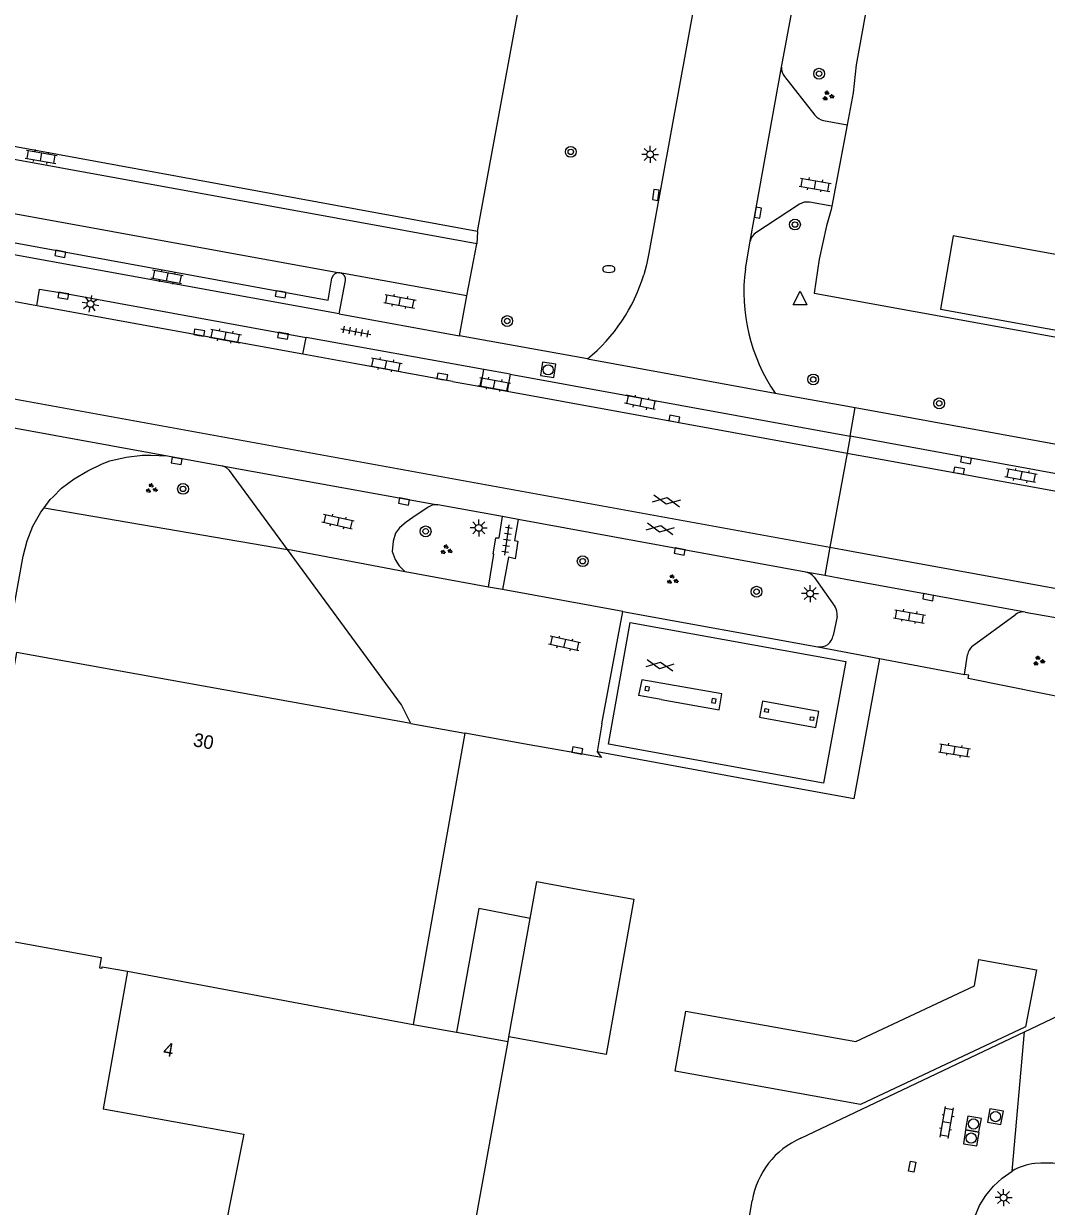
# Model space of a CAD drawing. Extents: x 130998 to 133001, y 398999 to 403002.
# Drawn here: x 132125.9 to 132201.3, y 399551.3 to 399638.5 of the extents above; entities that cross this region are included whole.
import ezdxf

# ---------------------------------------------------------------- set-up
doc = ezdxf.new("R2010")
doc.units = 0
for name, color, linetype in [('gg-afsc-hekwerk', 7, 'Continuous'), ('gg-anno-huisnummerreeks BGT', 7, 'Continuous'), ('gg-bbg-hoofdgebouw', 7, 'Continuous'), ('gg-bbg-luifel en loopbrug', 7, 'Continuous'), ('gg-bbg-pilaar overkapping', 7, 'Continuous'), ('gg-bbg-tussenscheiding', 7, 'Continuous'), ('gg-knt-verharding', 7, 'Continuous'), ('gg-knt-verharding nz', 7, 'Continuous'), ('gt-grn-groengrens', 7, 'Continuous'), ('gt-grn-vlakafsluiter', 7, 'Continuous'), ('gt-grn-weggrens', 7, 'Continuous'), ('gt-symb-boom', 7, 'Continuous'), ('gt-symb-brandkraan', 7, 'Continuous'), ('gt-symb-gesloten verharding', 7, 'Continuous'), ('gt-symb-groenvak', 7, 'Continuous'), ('gt-symb-klinker verharding', 7, 'Continuous'), ('gt-symb-kolk', 7, 'Continuous'), ('gt-symb-kolk center center', 7, 'Continuous'), ('gt-symb-lichtmast', 7, 'Continuous'), ('gt-symb-rioolschacht', 7, 'Continuous'), ('gt-symb-tegel verharding', 7, 'Continuous'), ('gt-symb-waterafsluiter', 7, 'Continuous')]:
    doc.layers.add(name, color=color, linetype=linetype)

# ---------------------------------------------------------------- blocks, each defined once
blk = doc.blocks.new('gt0-KOLK')
at = {"layer": 'gt-symb-kolk'}
blk.add_lwpolyline([(0, 0), (0.375, 0), (0.375, 0.4), (-0.375, 0.4), (-0.375, 0), (0, 0)], dxfattribs=at)
blk = doc.blocks.new('gt0-LMAST')
at = {"layer": 'gt-symb-lichtmast'}
for p, q in [((-0.182, 0.173), (-0.447, 0.438)), ((-0.005, 0.246), (-0.005, 0.621)), ((0.172, 0.173), (0.437, 0.438)), ((-0.255, -0.004), (-0.63, -0.004)), ((-0.182, -0.181), (-0.447, -0.446)), ((-0.005, -0.254), (-0.005, -0.629)), ((0.437, -0.446), (0.172, -0.181)), ((0.245, -0.004), (0.62, -0.004))]:
    blk.add_line(p, q, dxfattribs=at)
blk.add_circle((-0.005, -0.004), 0.25, dxfattribs=at)
blk = doc.blocks.new('gt0-KOLKCC')
at = {"layer": 'gt-symb-kolk center center'}
blk.add_lwpolyline([(-0.375, 0.2), (0.375, 0.2), (0.375, -0.2), (-0.375, -0.2)], close=True, dxfattribs=at)
blk = doc.blocks.new('gt0-KL1')
at = {"layer": 'gt-symb-klinker verharding'}
for p, q in [((-1.15, 0.3), (1.15, 0.3)), ((-1, -0.3), (-1, 0.3)), ((-0.5, 0.3), (-0.5, 0.45)), ((0, -0.3), (0, 0.3)), ((0.5, 0.3), (0.5, 0.45)), ((1, -0.3), (1, 0.3)), ((-1.15, -0.3), (1.15, -0.3)), ((-0.5, -0.45), (-0.5, -0.3)), ((0.5, -0.45), (0.5, -0.3))]:
    blk.add_line(p, q, dxfattribs=at)
blk = doc.blocks.new('gt0-RS')
at = {"layer": 'gt-symb-rioolschacht'}
blk.add_lwpolyline([(-0.5, -0.5), (0.5, -0.5), (0.5, 0.5), (-0.5, 0.5)], close=True, dxfattribs=at)
blk.add_circle((0, 0), 0.375, dxfattribs=at)
blk = doc.blocks.new('gt0-GRVAK')
at = {"layer": 'gt-symb-groenvak'}
for p, q in [((-0.11, 0.189), (-0.228, 0.24)), ((-0.182, 0.153), (0.088, 0.153)), ((-0.091, 0.211), (-0.156, 0.322)), ((-0.047, 0.214), (-0.047, 0.393)), ((-0.004, 0.211), (0.061, 0.322)), ((0.015, 0.189), (0.133, 0.24)), ((0.262, -0.052), (0.197, 0.059)), ((0.305, -0.049), (0.305, 0.13)), ((0.349, -0.052), (0.414, 0.059)), ((-0.245, -0.228), (-0.363, -0.177)), ((-0.318, -0.264), (-0.047, -0.264)), ((-0.226, -0.206), (-0.291, -0.095)), ((-0.183, -0.203), (-0.183, -0.024)), ((-0.139, -0.206), (-0.074, -0.095)), ((-0.12, -0.228), (-0.002, -0.177)), ((0.243, -0.074), (0.125, -0.023)), ((0.17, -0.11), (0.441, -0.11)), ((0.368, -0.074), (0.486, -0.023))]:
    blk.add_line(p, q, dxfattribs=at)
blk = doc.blocks.new('gt0-BOOM')
at = {"layer": 'gt-symb-boom'}
for radius in [0.4, 0.2]:
    blk.add_circle((0, 0), radius, dxfattribs=at)
blk = doc.blocks.new('gt0-WAFSL')
at = {"layer": 'gt-symb-waterafsluiter'}
for p, q in [((-0.5, -0.333), (0, 0.667)), ((0, 0.667), (0.5, -0.333)), ((0.5, -0.333), (-0.5, -0.333))]:
    blk.add_line(p, q, dxfattribs=at)
blk = doc.blocks.new('gt0-GESVH1')
at = {"layer": 'gt-symb-gesloten verharding'}
for p, q in [((-0.992, -0.261), (0.008, 0.239)), ((0.008, -0.261), (-0.992, 0.239)), ((0.008, 0.239), (1.008, -0.261)), ((1.008, 0.239), (0.008, -0.261))]:
    blk.add_line(p, q, dxfattribs=at)
blk = doc.blocks.new('gt0-TEG1')
at = {"layer": 'gt-symb-tegel verharding'}
for p, q in [((-1.125, 0), (1.125, 0)), ((-0.9, -0.25), (-0.9, 0.25)), ((-0.45, -0.25), (-0.45, 0.25)), ((0, -0.25), (0, 0.25)), ((0.45, -0.25), (0.45, 0.25)), ((0.9, -0.25), (0.9, 0.25))]:
    blk.add_line(p, q, dxfattribs=at)
blk = doc.blocks.new('gt0-BR')
at = {"layer": 'gt-symb-brandkraan'}
for centre, radius, start, end in [((-0.244, 0), 0.206, 107.56694, 252.43307), ((0.599, -2.664), 3, 106.89205, 107.56694), ((0, -0.691), 0.938, 73.10799, 106.89205), ((-0.599, -2.664), 3, 72.43309, 73.10799), ((0.244, 0), 0.206, 287.56695, 72.43309), ((0.599, 2.664), 3, 252.43307, 253.10797), ((0, 0.691), 0.938, 253.10797, 286.89206), ((-0.599, 2.664), 3, 286.89206, 287.56695)]:
    blk.add_arc(centre, radius, start, end, dxfattribs=at)

msp = doc.modelspace()

# ---------------------------------------------------------------- linework, layer by layer
at = {"layer": 'gg-afsc-hekwerk'}
for p, q in [((132159.356, 399623.216), (132010.379, 399650.539)), ((132186.618, 399631.087), (132185.484, 399625.084))]:
    msp.add_line(p, q, dxfattribs=at)
for points in [[(132185.484, 399625.084), (132185.436, 399624.829), (132185.089, 399623.628), (132184.559, 399621.165), (132184.174, 399618.666), (132422.739, 399575.357), (132476.16, 399870.453)], [(132218.548, 399807.89), (132187.283, 399635.497), (132187.065, 399633.45), (132186.618, 399631.087)], [(132159.356, 399623.216), (132171.782, 399690.647), (132176.151, 399714.67)]]:
    msp.add_lwpolyline(points, dxfattribs=at)
at = {"layer": 'gg-bbg-hoofdgebouw'}
for p, q in [((132154.456, 399586.938), (132158.435, 399586.223)), ((132158.435, 399586.223), (132154.613, 399564.738)), ((132154.613, 399564.738), (132157.824, 399564.157)), ((132157.824, 399564.157), (132161.616, 399563.471)), ((132157.773, 399542.297), (132161.616, 399563.471))]:
    msp.add_line(p, q, dxfattribs=at)
for points in [[(132154.456, 399586.938), (132125.369, 399592.169), (132121.703, 399571.455), (132131.62, 399569.682), (132131.483, 399568.918), (132131.682, 399568.88), (132131.701, 399568.988), (132133.567, 399568.656)], [(132133.567, 399568.656), (132131.765, 399558.5), (132142.135, 399556.65), (132139.867, 399545.301)]]:
    msp.add_lwpolyline(points, dxfattribs=at)
at = {"layer": 'gg-bbg-luifel en loopbrug'}
for p, q in [((132166.758, 399574.703), (132170.892, 399573.962)), ((132170.892, 399573.962), (132168.84, 399562.523)), ((132161.676, 399563.808), (132163.247, 399572.558)), ((132200.569, 399568.758), (132199.764, 399564.561)), ((132161.616, 399563.471), (132161.676, 399563.808)), ((132168.84, 399562.523), (132161.676, 399563.808))]:
    msp.add_line(p, q, dxfattribs=at)
for points in [[(132194.434, 399622.89), (132193.497, 399617.483), (132213.16, 399613.926), (132214.12, 399619.304), (132194.434, 399622.89)], [(132184.873, 399582.521), (132169.028, 399585.406), (132170.629, 399594.367), (132186.51, 399591.503), (132184.873, 399582.521)], [(132163.247, 399572.558), (132163.733, 399575.268), (132166.758, 399574.703)], [(132163.247, 399572.558), (132159.462, 399573.284), (132157.824, 399564.157)], [(132173.923, 399561.277), (132174.718, 399565.714), (132187.25, 399563.468), (132196.002, 399567.59), (132196.312, 399569.522), (132200.569, 399568.758)], [(132199.764, 399564.561), (132187.59, 399558.828), (132173.923, 399561.277)]]:
    msp.add_lwpolyline(points, dxfattribs=at)
at = {"layer": 'gg-bbg-pilaar overkapping'}
for points in [[(132172.004, 399589.331), (132172.052, 399589.609), (132171.759, 399589.66), (132171.71, 399589.383), (132172.004, 399589.331)], [(132176.653, 399588.777), (132176.604, 399588.485), (132176.902, 399588.436), (132176.95, 399588.727), (132176.653, 399588.777)], [(132180.565, 399588.03), (132180.816, 399587.995), (132180.781, 399587.744), (132180.53, 399587.779), (132180.565, 399588.03)], [(132183.915, 399587.422), (132184.163, 399587.388), (132184.129, 399587.14), (132183.881, 399587.174), (132183.915, 399587.422)]]:
    msp.add_lwpolyline(points, dxfattribs=at)
at = {"layer": 'gg-bbg-tussenscheiding'}
msp.add_line((132133.567, 399568.656), (132154.613, 399564.738), dxfattribs=at)
at = {"layer": 'gg-knt-verharding'}
for p, q in [((132194.078, 399742.798), (132172.969, 399626.996)), ((132181.988, 399634.635), (132184.242, 399631.791)), ((132184.877, 399631.405), (132186.618, 399631.087)), ((132183.1, 399625.23), (132179.879, 399623.104)), ((132185.484, 399625.084), (132183.838, 399625.377)), ((132149.153, 399617.136), (132119.992, 399622.446)), ((132158.584, 399618.468), (132159.302, 399622.306)), ((132179.111, 399620.457), (132179.454, 399622.495)), ((132171.821, 399620.748), (132171.625, 399620.026)), ((132149.153, 399617.136), (132149.629, 399619.587)), ((132158.031, 399615.515), (132158.584, 399618.468)), ((132126.879, 399617.738), (132124.893, 399618.097)), ((132146.493, 399614.169), (132126.879, 399617.738)), ((132149.153, 399617.136), (132158.031, 399615.515)), ((132146.493, 399614.169), (132146.73, 399615.403)), ((132159.832, 399613.04), (132146.73, 399615.403)), ((132167.464, 399613.811), (132158.031, 399615.515)), ((132150.281, 399613.48), (132146.493, 399614.169)), ((132157.531, 399612.16), (132150.281, 399613.48)), ((132167.464, 399613.811), (132181.3, 399611.299)), ((132159.615, 399611.792), (132159.832, 399613.04)), ((132161.774, 399612.679), (132159.832, 399613.04)), ((132161.774, 399612.679), (132161.538, 399611.445)), ((132161.774, 399612.679), (132186.827, 399608.123)), ((132157.531, 399612.16), (132159.615, 399611.792)), ((132159.615, 399611.792), (132160.305, 399611.67)), ((132160.305, 399611.67), (132161.538, 399611.445)), ((132112.912, 399610.959), (132136.511, 399606.66)), ((132161.538, 399611.445), (132186.604, 399606.875)), ((132181.3, 399611.299), (132187.21, 399610.223)), ((132187.21, 399610.223), (132269.452, 399595.257)), ((132186.827, 399608.123), (132186.604, 399606.875)), ((132203.981, 399604.995), (132186.827, 399608.123)), ((132136.511, 399606.66), (132140.531, 399605.92)), ((132186.604, 399606.875), (132187.009, 399606.801)), ((132187.009, 399606.801), (132188.414, 399606.545)), ((132188.414, 399606.545), (132203.754, 399603.754)), ((132140.531, 399605.92), (132156.441, 399603.061)), ((132127.409, 399602.833), (132145.355, 399599.757)), ((132161.208, 399602.192), (132156.441, 399603.061)), ((132162.349, 399601.984), (132161.208, 399602.192)), ((132183.577, 399598.094), (132162.349, 399601.984)), ((132160.179, 399596.991), (132160.568, 399599.413)), ((132161.653, 399599.186), (132161.215, 399596.803)), ((132160.179, 399596.991), (132154.041, 399598.108)), ((132184.957, 399597.842), (132183.577, 399598.094)), ((132184.175, 399597.716), (132185.703, 399595.555)), ((132186.507, 399597.56), (132184.957, 399597.842)), ((132199.742, 399595.148), (132186.507, 399597.56)), ((132161.215, 399596.803), (132160.179, 399596.991)), ((132170.066, 399595.193), (132161.215, 399596.803)), ((132168.538, 399586.901), (132170.066, 399595.193)), ((132170.066, 399595.193), (132184.449, 399592.588)), ((132195.838, 399592.62), (132199.006, 399594.946)), ((132199.742, 399595.148), (132204.21, 399594.343)), ((132185.872, 399594.816), (132185.579, 399593.407)), ((132184.449, 399592.588), (132188.992, 399591.732)), ((132188.992, 399591.732), (132187.103, 399581.373)), ((132188.992, 399591.732), (132195.275, 399590.549)), ((132195.275, 399590.549), (132195.489, 399591.999)), ((132172.914, 399588.687), (132171.226, 399588.987)), ((132168.538, 399586.901), (132168.193, 399584.831)), ((132178.6, 399582.928), (132168.193, 399584.831)), ((132187.103, 399581.373), (132178.6, 399582.928)), ((132199.695, 399564.2), (132209.979, 399569.101)), ((132183.194, 399556.337), (132199.695, 399564.2)), ((132179.385, 399550.411), (132179.623, 399551.731))]:
    msp.add_line(p, q, dxfattribs=at)
for points in [[(132181.765, 399635.331), (132182.6, 399639.81), (132200.256, 399736.706), (132200.543, 399738.523), (132201.979, 399746.406), (132204.812, 399761.63), (132212.659, 399804.63), (132212.69, 399804.889)], [(132159.302, 399622.306), (132087.278, 399635.421), (132087.005, 399634.039), (132084.104, 399634.547), (132084.311, 399635.98), (132010.172, 399649.512)], [(132172.969, 399626.996), (132171.996, 399621.605), (132171.821, 399620.748)], [(132119.186, 399625.626), (132118.819, 399623.545), (132148.358, 399618.159), (132148.632, 399619.766)], [(132126.879, 399617.738), (132127.068, 399618.969), (132128.867, 399618.673), (132146.73, 399615.403)], [(132128.075, 399603.654), (132128.693, 399604.274), (132129.633, 399604.97), (132130.643, 399605.557), (132131.691, 399606.071), (132132.264, 399606.291), (132133.459, 399606.564), (132134.676, 399606.707), (132135.288, 399606.728), (132136.511, 399606.66)], [(132145.355, 399599.757), (132141.071, 399605.59), (132140.831, 399605.81), (132140.531, 399605.92)], [(132127.409, 399602.833), (132127.867, 399603.445), (132128.075, 399603.654)], [(132116.781, 399549.04), (132125.861, 399599.262), (132126.153, 399600.397), (132126.59, 399601.485), (132127.164, 399602.507), (132127.409, 399602.833)], [(132156.441, 399603.061), (132156.063, 399603.051), (132155.72, 399602.891), (132154.597, 399602.119), (132154.101, 399601.776), (132153.609, 399601.36), (132153.308, 399600.954), (132153.141, 399600.372), (132153.068, 399599.622), (132153.287, 399599.035)], [(132160.568, 399599.413), (132160.509, 399599.425), (132160.705, 399600.618), (132160.954, 399600.618), (132161.208, 399602.192)], [(132162.349, 399601.984), (132162.096, 399600.423), (132162.345, 399600.374), (132162.15, 399599.082), (132161.653, 399599.186)], [(132154.456, 399586.938), (132153.761, 399588.31), (132145.355, 399599.757)], [(132153.287, 399599.035), (132153.599, 399598.55), (132154.041, 399598.108)], [(132172.914, 399588.687), (132177.174, 399587.929), (132177.382, 399589.111), (132171.474, 399590.152), (132171.226, 399588.987)], [(132204.061, 399588.47), (132204.071, 399588.527), (132195.539, 399590.236), (132195.587, 399590.49), (132195.275, 399590.549)], [(132180.374, 399588.573), (132180.159, 399587.39), (132184.3, 399586.638), (132184.515, 399587.821), (132180.374, 399588.573)], [(132168.498, 399584.41), (132163.183, 399585.347), (132158.435, 399586.223)], [(132195.427, 399547.523), (132195.821, 399549.693), (132196.033, 399550.552), (132196.371, 399551.37), (132196.829, 399552.127), (132197.396, 399552.806), (132198.053, 399553.403), (132198.78, 399553.914)]]:
    msp.add_lwpolyline(points, dxfattribs=at)
for centre, radius, start, end in [((132182.876, 399635.303), 1.111, 178.56368, 216.96747), ((132185.036, 399632.381), 0.989, 216.63587, 260.77547), ((132183.685, 399624.219), 1.168, 82.47088, 120.05939), ((132180.432, 399622.265), 1.004, 123.3954, 166.78489), ((132192.168, 399618.737), 13.17, 172.49724, 214.38867), ((132149.135, 399619.663), 0.514, 80.74761, 168.41868), ((132149.122, 399619.666), 0.513, 351.10264, 79.26307), ((132159.34, 399623.751), 12.837, 309.26078, 343.13387), ((132183.39, 399597.136), 0.976, 36.45532, 78.95015), ((132184.882, 399594.978), 1.003, 350.68441, 35.07822), ((132199.601, 399594.22), 0.939, 81.36799, 129.32661), ((132184.613, 399593.551), 0.977, 260.34557, 351.52204), ((132196.368, 399591.913), 0.883, 126.88723, 174.44107), ((132185.618, 399550.771), 6.071, 113.52829, 170.89936), ((132200.821, 399550.567), 3.921, 95.24607, 121.37854), ((132201.293, 399545.284), 9.225, 73.4667, 95.16138)]:
    msp.add_arc(centre, radius, start, end, dxfattribs=at)
at = {"layer": 'gg-knt-verharding nz'}
for p, q in [((132179.454, 399622.495), (132181.765, 399635.331)), ((132033.96, 399627.481), (132185.337, 399599.928)), ((132119.186, 399625.626), (132149.218, 399620.17)), ((132185.337, 399599.928), (132186.947, 399599.635))]:
    msp.add_line(p, q, dxfattribs=at)
msp.add_lwpolyline([(132186.947, 399599.635), (132329.249, 399573.735), (132412.206, 399558.609)], dxfattribs=at)
at = {"layer": 'gt-grn-groengrens'}
msp.add_line((132159.356, 399623.216), (132159.302, 399622.306), dxfattribs=at)
at = {"layer": 'gt-grn-vlakafsluiter'}
msp.add_line((132168.193, 399584.831), (132168.498, 399584.41), dxfattribs=at)
at = {"layer": 'gt-grn-weggrens'}
for p, q in [((132158.584, 399618.468), (132149.218, 399620.17)), ((132186.827, 399608.123), (132187.21, 399610.223)), ((132186.604, 399606.875), (132185.337, 399599.928)), ((132154.041, 399598.108), (132145.355, 399599.757)), ((132185.337, 399599.928), (132184.957, 399597.842)), ((132198.78, 399553.914), (132199.695, 399564.2))]:
    msp.add_line(p, q, dxfattribs=at)

# ---------------------------------------------------------------- block references
at = {"layer": 'gt-symb-boom'}
for p in [(132184.546, 399634.85), (132166.239, 399629.088), (132182.768, 399623.729), (132161.552, 399616.611), (132184.113, 399612.303), (132193.402, 399610.54), (132137.652, 399604.229), (132155.538, 399601.1), (132167.116, 399598.897), (132179.935, 399596.649)]:
    msp.add_blockref('gt0-BOOM', p, dxfattribs=at)
at = {"layer": 'gt-symb-brandkraan'}
msp.add_blockref('gt0-BR', (132169.044, 399620.44), dxfattribs=at)
at = {"layer": 'gt-symb-gesloten verharding'}
for p, rotation in [((132173.31, 399603.329), 169.69002959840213), ((132172.83, 399601.274), 169.6900296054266), ((132172.806, 399591.223), -9.207969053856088)]:
    msp.add_blockref('gt0-GESVH1', p, dxfattribs=dict(at, rotation=rotation))
at = {"layer": 'gt-symb-groenvak'}
for p in [(132185.186, 399633.207), (132200.728, 399591.537)]:
    msp.add_blockref('gt0-GRVAK', p, dxfattribs=at)
for p, rotation in [((132135.317, 399604.248), -10.309970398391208), ((132157.054, 399599.727), -10.30997039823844), ((132173.724, 399597.525), -10.30997039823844)]:
    msp.add_blockref('gt0-GRVAK', p, dxfattribs=dict(at, rotation=rotation))
at = {"layer": 'gt-symb-klinker verharding'}
for p, rotation in [((132127.19, 399628.718), -10.30997039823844), ((132184.255, 399626.657), -9.613025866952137), ((132136.472, 399619.85), 169.56697527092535), ((132153.644, 399618.071), -10.30997039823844), ((132140.77, 399615.504), -10.197205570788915), ((132152.612, 399613.395), -10.658361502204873), ((132160.605, 399611.947), -10.658361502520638), ((132171.393, 399610.605), 168.28547478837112), ((132199.431, 399605.204), 169.69002959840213), ((132149.072, 399601.811), 167.6451730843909), ((132191.206, 399594.826), -10.017934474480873), ((132165.776, 399592.826), 167.64517308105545), ((132194.536, 399584.954), -9.32106071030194), ((132193.961, 399557.502), 79.69002960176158)]:
    msp.add_blockref('gt0-KL1', p, dxfattribs=dict(at, rotation=rotation))
at = {"layer": 'gt-symb-kolk'}
for p, rotation in [((132172.706, 399625.88), 81.43241009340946), ((132179.841, 399624.647), -100.17347409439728), ((132128.651, 399621.763), 169.74640198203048), ((132128.867, 399618.673), 169.69002960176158), ((132144.89, 399618.778), 169.63367739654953), ((132138.818, 399615.546), -9.029198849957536), ((132145.059, 399615.727), 169.69002960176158), ((132156.73, 399612.306), -10.433024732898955), ((132173.837, 399609.203), -10.48938981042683), ((132137.213, 399606.484), 169.74640197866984), ((132195.408, 399606.548), 169.8027944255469), ((132194.819, 399605.38), -10.366322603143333), ((132153.978, 399603.503), 169.34163849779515), ((132174.292, 399599.807), 169.63367739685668), ((132192.623, 399596.447), 169.66339592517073), ((132166.682, 399584.748), -10.950434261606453)]:
    msp.add_blockref('gt0-KOLK', p, dxfattribs=dict(at, rotation=rotation))
at = {"layer": 'gt-symb-kolk center center', "rotation": 79.69002960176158}
msp.add_blockref('gt0-KOLKCC', (132191.402, 399554.25), dxfattribs=at)
at = {"layer": 'gt-symb-lichtmast'}
for p in [(132172.098, 399628.906), (132159.457, 399601.359), (132183.889, 399596.512)]:
    msp.add_blockref('gt0-LMAST', p, dxfattribs=at)
for p, rotation in [((132130.833, 399617.877), -10.30997039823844), ((132198.148, 399551.955), -90.00000000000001)]:
    msp.add_blockref('gt0-LMAST', p, dxfattribs=dict(at, rotation=rotation))
at = {"layer": 'gt-symb-rioolschacht'}
for p, rotation in [((132164.57, 399613.007), -8.219209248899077), ((132197.549, 399557.937), 169.85920685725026), ((132195.927, 399557.391), 169.85920685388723), ((132195.764, 399556.353), -98.9726266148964)]:
    msp.add_blockref('gt0-RS', p, dxfattribs=dict(at, rotation=rotation))
at = {"layer": 'gt-symb-tegel verharding'}
for p, rotation in [((132150.391, 399615.824), -10.30997039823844), ((132161.538, 399600.461), 81.48906579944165)]:
    msp.add_blockref('gt0-TEG1', p, dxfattribs=dict(at, rotation=rotation))
at = {"layer": 'gt-symb-waterafsluiter'}
msp.add_blockref('gt0-WAFSL', (132183.14, 399618.146), dxfattribs=at)

# ---------------------------------------------------------------- texts
at = {"layer": 'gg-anno-huisnummerreeks BGT'}
for s, rotation, p in [('30', 349.8, (132138.35, 399585.263)), ('4', 349.9, (132136.135, 399562.454))]:
    msp.add_text(s, height=1, rotation=rotation, dxfattribs=at).set_placement(p)

doc.saveas('drawing.dxf')
